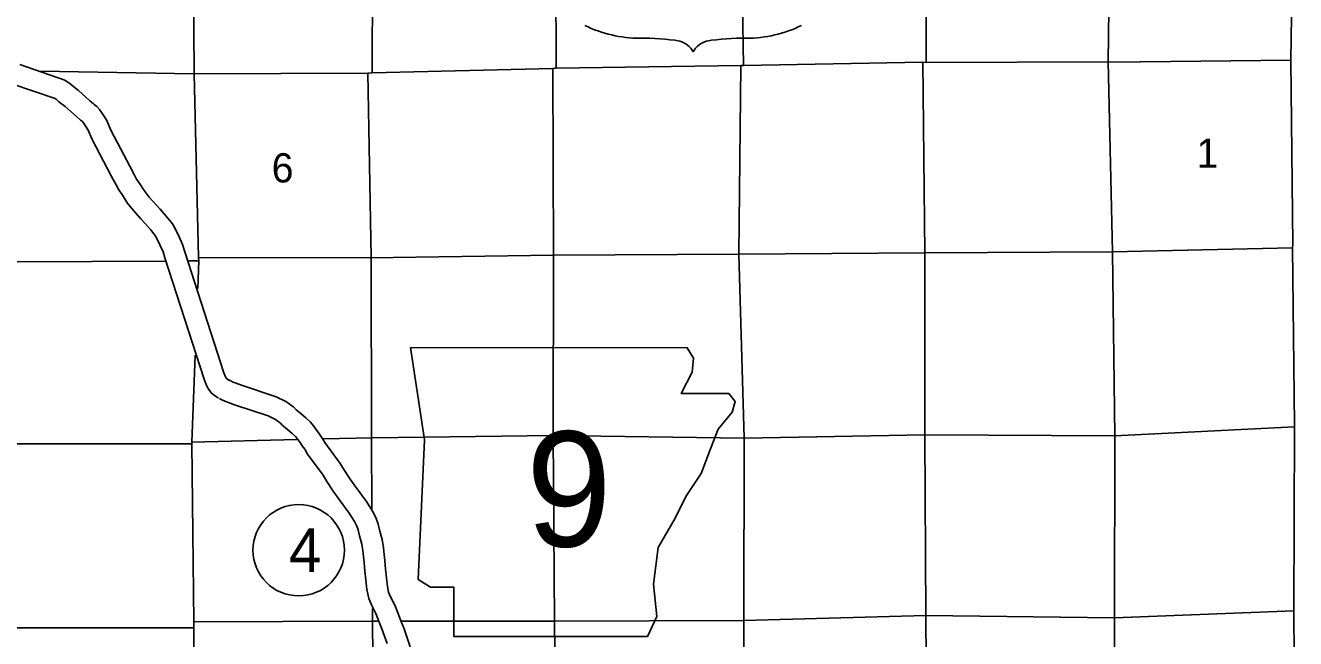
# Model space of a CAD drawing. Extents: x 369523 to 838377, y 495025 to 936819.
# Drawn here: x 666534 to 703217, y 838052 to 855771 of the extents above; entities that cross this region are included whole.
import ezdxf

# ---------------------------------------------------------------- set-up
doc = ezdxf.new("R2010")
doc.units = 0
for name, color, linetype in [('22', 7, 'Continuous'), ('6', 7, 'Continuous'), ('DSN_DRFT_Common-Line', 7, 'Continuous'), ('Level 1', 7, 'Continuous'), ('Level 15', 7, 'Continuous'), ('Level 22', 7, 'Continuous'), ('Level 6', 7, 'Continuous')]:
    doc.layers.add(name, color=color, linetype=linetype)

msp = doc.modelspace()

# ---------------------------------------------------------------- linework, layer by layer
at = {"layer": '22'}
msp.add_lwpolyline([(677659, 846462), (678059, 843797), (677881, 839756), (678237, 839534), (678903, 839534), (678903, 838113), (684498, 838113), (684765, 838690), (684676, 839623), (684809, 840689), (685298, 841532), (685609, 842154), (686053, 842820), (686319, 843531), (686541, 844108), (686941, 844597), (687030, 844908), (686852, 845130), (685475, 845130), (685786, 845751), (685831, 846151), (685646, 846458)], close=True, dxfattribs=at)
at = {"layer": '6'}
for centre, radius, start, end in [((684310, 859105), 3707, 244.0771, 269.5779), ((687328, 859105), 3707, 270.4221, 295.9229), ((684395, 848610), 6790, 81.1942, 90.9539), ((685245, 854697), 651, 28.0342, 72.9864), ((686393, 854697), 651, 107.0136, 151.9658), ((687242, 848610), 6790, 89.0461, 98.8058)]:
    msp.add_arc(centre, radius, start, end, dxfattribs=at)
at = {"layer": 'DSN_DRFT_Common-Line'}
msp.add_circle((674427, 840606), 1320, dxfattribs=at)
at = {"layer": 'Level 1'}
for points in [[(666375, 854642), (667673, 854193), (667767, 854125), (667804, 854098), (667880, 854032), (668069, 853888), (668392, 853594), (668493, 853515), (668522, 853489), (668599, 853425), (668676, 853338), (668778, 853185), (668883, 853026), (668999, 852748), (669555, 851688), (669682, 851448), (669747, 851330), (669838, 851191), (669963, 850997), (670112, 850809), (670306, 850589), (670430, 850462), (670601, 850262), (670778, 850035), (670898, 849829), (670972, 849657), (671074, 849443), (671138, 849232), (672267, 845734), (672291, 845664), (672324, 845594), (672335, 845574), (672342, 845568), (672382, 845540), (672425, 845513)], [(666144, 854087), (667393, 853655), (667412, 853641), (667428, 853629), (667502, 853565), (667685, 853427), (668005, 853135), (668110, 853053), (668130, 853036), (668179, 852994), (668200, 852970), (668278, 852854), (668350, 852744), (668455, 852492), (669024, 851408), (669154, 851163), (669233, 851020), (669335, 850865), (669474, 850648), (669652, 850424), (669865, 850182), (669986, 850057), (670137, 849882), (670280, 849698), (670361, 849559), (670425, 849409), (670513, 849225), (670565, 849054), (671698, 845546), (671733, 845441), (671788, 845324), (671828, 845250), (671898, 845152), (671986, 845085), (672051, 845039), (672109, 845003)], [(672397, 845529), (672464, 845496), (672524, 845464), (672596, 845441), (672771, 845373), (673775, 845043), (674055, 844900), (674138, 844846), (674200, 844799), (674275, 844746), (674358, 844665), (674437, 844598), (674634, 844428), (674770, 844308), (674854, 844199), (674955, 844070), (675028, 843961), (675106, 843845), (675184, 843715), (675626, 843110), (675751, 842912), (675916, 842655), (676033, 842492), (676196, 842270), (676240, 842204), (676385, 842012), (676554, 841739), (676656, 841555), (676726, 841363), (676768, 841159), (676836, 840913), (676876, 840675), (676894, 840485), (676911, 840308), (676937, 840063), (676966, 839810), (676987, 839557), (677023, 839393), (677072, 839279), (677204, 839019), (677305, 838744), (677381, 838561), (677469, 838332), (677552, 838104), (677645, 837814)], [(672137, 844988), (672191, 844962), (672289, 844909), (672397, 844875), (672569, 844808), (673543, 844488), (673755, 844379), (673793, 844354), (673845, 844315), (673891, 844283), (673954, 844221), (674046, 844143), (674239, 843976), (674330, 843895), (674381, 843830), (674468, 843718), (674531, 843625), (674600, 843523), (674683, 843383), (675130, 842773), (675244, 842591), (675420, 842317), (675548, 842139), (675705, 841926), (675751, 841857), (675889, 841673), (676036, 841435), (676108, 841305), (676147, 841199), (676184, 841019), (676249, 840783), (676280, 840597), (676297, 840428), (676314, 840248), (676340, 839997), (676369, 839751), (676393, 839468), (676449, 839208), (676529, 839024), (676653, 838779), (676746, 838525), (676824, 838338), (676907, 838121), (676984, 837910)]]:
    msp.add_lwpolyline(points, dxfattribs=at)
at = {"layer": 'Level 15'}
for points in [[(671510, 848165), (671540, 848968), (671530, 849062), (671412, 854376), (671372, 859672), (671369, 859726), (671366, 859929)], [(703079, 854763), (697874, 854712), (697800, 854717), (692543, 854698), (692455, 854707), (687271, 854612), (687196, 854609), (681862, 854539), (681762, 854529)], [(681762, 854529), (676544, 854396), (676424, 854392), (671400, 854369), (666963, 854446)], [(671306, 822622), (671373, 827930), (671362, 828060), (671397, 833118), (671408, 833268), (671402, 838361), (671397, 838535), (671344, 843677), (671345, 843730), (671438, 846241)]]:
    msp.add_lwpolyline(points, dxfattribs=at)
at = {"layer": 'Level 22'}
for points in [[(681751, 866700), (681778, 865140), (681840, 859861), (681862, 854539)], [(687139, 865113), (687188, 859937), (687271, 854612)], [(692543, 854698), (692524, 860004), (692482, 863381)], [(697862, 861781), (697869, 860046), (697800, 854717)], [(676544, 854396), (676563, 859762), (676561, 860126)], [(692455, 854707), (692505, 849203), (692506, 843938), (692537, 838717), (692581, 833353), (692524, 828046)], [(697800, 854717), (697932, 849226), (697999, 843915), (697983, 838649), (697978, 833366), (698000, 828092)], [(676539, 841796), (676526, 843813), (676517, 849072), (676424, 854392)], [(681762, 854529), (681786, 849135), (681778, 843917), (681818, 838553), (681870, 833275), (681902, 829715)], [(687196, 854609), (687139, 849162), (687290, 843844), (687286, 838573), (687268, 833363), (687234, 827998)], [(703124, 849346), (697932, 849226), (692505, 849203), (687139, 849162), (681786, 849135)], [(670577, 848963), (666318, 848942), (660973, 848982), (655635, 849044), (653383, 849098)], [(671540, 848968), (671256, 848967)], [(681786, 849135), (676491, 849058), (671530, 849062)], [(703187, 844170), (697999, 843915), (692506, 843938), (687290, 843844), (681778, 843917)], [(649955, 843809), (650348, 843808), (655618, 843721), (660910, 843698), (666231, 843677), (671344, 843677)], [(674370, 843804), (671345, 843730)], [(681778, 843917), (676535, 843857), (675139, 843823)], [(671402, 838361), (666219, 838368), (660914, 838322), (655508, 838411), (650218, 838571), (646579, 838498)], [(676456, 822706), (676612, 827980), (676610, 833272), (676561, 838576), (676558, 838919)], [(703163, 838855), (697983, 838649), (692537, 838717), (687286, 838573), (681818, 838553)], [(676705, 838556), (676533, 838556), (671397, 838535)], [(681818, 838553), (677395, 838555)]]:
    msp.add_lwpolyline(points, dxfattribs=at)
at = {"layer": 'Level 6'}
msp.add_lwpolyline([(703154, 859814), (703079, 854763), (703134, 849444), (703124, 849346), (703188, 844226), (703187, 844170), (703163, 838855), (703201, 833458), (703217, 828127), (703209, 826735)], dxfattribs=at)

# ---------------------------------------------------------------- texts
at = {"layer": '22'}
msp.add_text('9', height=3326, dxfattribs=at).set_placement((680993, 840712))
at = {"layer": 'DSN_DRFT_Common-Line'}
msp.add_text('4', height=1267, dxfattribs=at).set_placement((674144, 839973))
at = {"layer": 'Level 22'}
for s, p in [('1', (700356, 851656)), ('6', (673647, 851233))]:
    msp.add_text(s, height=845, dxfattribs=at).set_placement(p)

doc.saveas('drawing.dxf')
